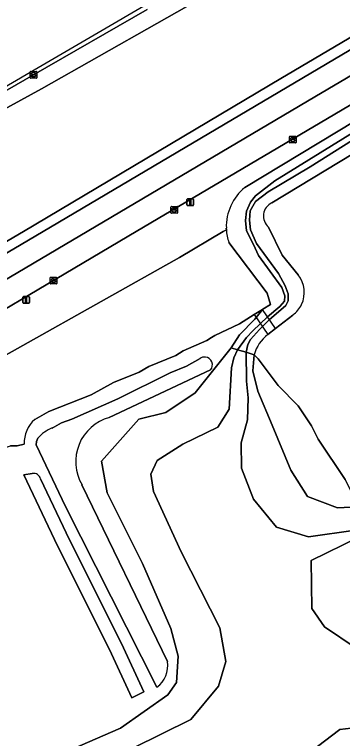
# Model space of a CAD drawing. Extents: x 162879 to 165540, y 384011 to 385181.
# Drawn here: x 163374.6 to 163423.6, y 384424.3 to 384532.4 of the extents above; entities that cross this region are included whole.
import ezdxf

# ---------------------------------------------------------------- set-up
doc = ezdxf.new("R2010")
doc.units = 0
for name, color, linetype in [('IMGEO_Berm_groen', 7, 'Continuous'), ('IMGEO_Dek', 7, 'Continuous'), ('IMGEO_Grasland_agrarisch', 7, 'Continuous'), ('IMGEO_Groenvoorziening', 7, 'Continuous'), ('IMGEO_Hek', 7, 'Continuous'), ('IMGEO_Kolk', 7, 'Continuous'), ('IMGEO_Lichtmast', 7, 'Continuous'), ('IMGEO_Loofbos', 7, 'Continuous'), ('IMGEO_Meer_plas_ven_vijver', 7, 'Continuous'), ('IMGEO_Oever', 7, 'Continuous'), ('IMGEO_Rijbaan_regionaal_gesloten', 7, 'Continuous'), ('IMGEO_Voetpad_gesloten', 7, 'Continuous'), ('IMGEO_Waterloop', 7, 'Continuous')]:
    doc.layers.add(name, color=color, linetype=linetype)

msp = doc.modelspace()

# ---------------------------------------------------------------- linework, layer by layer
at = {"layer": 'IMGEO_Berm_groen'}
for points in [[(163353.26, 384484.91), (163378.88, 384500), (163500, 384571.65), (163511.91, 384578.65), (163540.1, 384595.31), (163582.45, 384620.32), (163604.63, 384633.3), (163605.88, 384634.03), (163607.57, 384635.13), (163643.89, 384660.19)], [(163511.13, 384579.94), (163414.38, 384522.86), (163375.93, 384500), (163352.46, 384486.26), (163221.44, 384409.55)], [(163212.21, 384425.46), (163282.85, 384466.87), (163343.14, 384501.9), (163343.16, 384501.91), (163378.63, 384521.33), (163404.48, 384536)], [(163394.42, 384533.14), (163377.43, 384523.41), (163359.59, 384513.16), (163342.62, 384503.33), (163342.39, 384503.2), (163336.88, 384500), (163325.69, 384493.5), (163308.79, 384483.68), (163290.99, 384473.34), (163273.21, 384463)]]:
    msp.add_lwpolyline(points, dxfattribs=at)
at = {"layer": 'IMGEO_Dek'}
msp.add_lwpolyline([(163411.65, 384488.38), (163410.42, 384487.61), (163412.45, 384484.62), (163413.59, 384485.51)], close=True, dxfattribs=at)
at = {"layer": 'IMGEO_Grasland_agrarisch'}
for points in [[(163397.95, 384440.75), (163393.72, 384450.45), (163388.44, 384460.98), (163387.61, 384465.71), (163393.17, 384472.01), (163397.21, 384472.98), (163401.62, 384475.92), (163407, 384482.62), (163408.21, 384484.57), (163410.5, 384486.9), (163411.72, 384488.42), (163411.65, 384488.38), (163410.42, 384487.61), (163408.21, 384486.24), (163404.53, 384484.47), (163404.06, 384484.18), (163403.33, 384483.72), (163399.82, 384482.2), (163398.7, 384481.52), (163394.67, 384479.85), (163393.25, 384479), (163389.37, 384477.47), (163386.05, 384475.62), (163379.74, 384473.12), (163377.61, 384471.95)], [(163380.21, 384470.67), (163381.64, 384471.44), (163383.16, 384471.97), (163390.05, 384475.05), (163397.86, 384478.89), (163400.28, 384479.93), (163402.32, 384481.06)], [(163403.89, 384479.35), (163388.76, 384472.23)], [(163382.2, 384458.95), (163377.83, 384468.15), (163377.87, 384468.67), (163378.08, 384469.14)], [(163376.04, 384468.26), (163375, 384468), (163374, 384468)], [(163381.02, 384453.08), (163376, 384463.67), (163377.24, 384463.88)], [(163378.5, 384463.07), (163382.81, 384453.96), (163390.6, 384438.5), (163393.94, 384431.26), (163392.12, 384430.41), (163388.79, 384437.63), (163381.02, 384453.08)], [(163384.68, 384462.21), (163397.44, 384435.81)], [(163395.87, 384431.97), (163382.2, 384458.95)], [(163373.68, 384418.6), (163390.46, 384425.86), (163397.49, 384430.82), (163398.82, 384432.66), (163399.05, 384436.62), (163397.95, 384440.75)]]:
    msp.add_lwpolyline(points, dxfattribs=at)
for centre, radius, start, end in [((163403, 384480.09), 1.18, 83.6497, 125.2184), ((163403, 384480.1), 1.17, 319.8121, 83.4408), ((163380.84, 384468.39), 4.8, 132.1312, 181.5128), ((163390.53, 384465.67), 6.79, 105.0416, 210.6577), ((163382.51, 384465.22), 5.92, 112.8425, 138.4109), ((163377.46, 384462.83), 1.07, 12.73, 101.6752), ((163393.67, 384435.11), 3.83, 305.0212, 10.4982)]:
    msp.add_arc(centre, radius, start, end, dxfattribs=at)
at = {"layer": 'IMGEO_Groenvoorziening'}
for points in [[(163409.01, 384506.58), (163425.59, 384516.6), (163474.87, 384545.83), (163522.58, 384573.64), (163545.3, 384587.12), (163546.42, 384587.79), (163589, 384611.92), (163597.67, 384616.48), (163610.63, 384624.89), (163616.77, 384627.58), (163623.19, 384631.87), (163636.16, 384637.2), (163638.48, 384638.6)], [(163596.73, 384620.34), (163590.47, 384616.68), (163584.15, 384613.03), (163543.93, 384589.28), (163500, 384563.33), (163392.79, 384500), (163356.89, 384478.81), (163202.97, 384387.98), (163138.19, 384350.17), (163091.98, 384323.19), (163060, 384304.83), (163000, 384271.73), (162995.15, 384269.19), (162989.66, 384266.15), (162987.35, 384264.9)], [(163272.33, 384424.45), (163305.16, 384443.37), (163305.54, 384443.59), (163399.25, 384496.13), (163405.79, 384499.99), (163406.26, 384500.28), (163406.25, 384500.5)], [(163402.32, 384481.06), (163400.28, 384479.93), (163397.86, 384478.89), (163390.05, 384475.05), (163383.16, 384471.97), (163381.64, 384471.44), (163380.21, 384470.67)], [(163388.76, 384472.23), (163403.89, 384479.35)], [(163378.08, 384469.14), (163377.87, 384468.67), (163377.83, 384468.15), (163382.2, 384458.95), (163395.87, 384431.97)], [(163377.24, 384463.88), (163376, 384463.67), (163381.02, 384453.08), (163388.79, 384437.63), (163392.12, 384430.41), (163393.94, 384431.26), (163390.6, 384438.5), (163382.81, 384453.96), (163378.5, 384463.07)], [(163397.44, 384435.81), (163384.68, 384462.21)]]:
    msp.add_lwpolyline(points, dxfattribs=at)
msp.add_lwpolyline([(163419, 384471), (163417, 384474), (163414, 384477), (163411, 384481), (163410.39, 384481.61), (163410.21, 384479.22), (163410.97, 384476.15), (163413.09, 384471.09), (163415.89, 384464.39), (163418.37, 384460.43), (163422.88, 384458.77), (163425.86, 384458.91), (163427.04, 384458.96), (163425, 384461), (163424, 384463), (163420, 384469)], close=True, dxfattribs=at)
for centre, radius, start, end in [((163413.72, 384500.77), 7.47, 128.9985, 182.0838), ((163403, 384480.09), 1.18, 83.6497, 125.2184), ((163403, 384480.1), 1.17, 319.8121, 83.4408), ((163390.53, 384465.67), 6.79, 105.0416, 210.6577), ((163382.51, 384465.22), 5.92, 112.8425, 138.4109), ((163377.46, 384462.83), 1.07, 12.73, 101.6752), ((163393.67, 384435.11), 3.83, 305.0212, 10.4982)]:
    msp.add_arc(centre, radius, start, end, dxfattribs=at)
at = {"layer": 'IMGEO_Hek'}
msp.add_lwpolyline([(163305.54, 384443.59), (163399.25, 384496.13), (163405.79, 384499.99), (163406.26, 384500.28)], dxfattribs=at)
at = {"layer": 'IMGEO_Kolk'}
for p, q in [((163376.93, 384522.98), (163376.93, 384523.83)), ((163377.01, 384523.91), (163377.86, 384523.91)), ((163377.42, 384523.69), (163377.45, 384523.69)), ((163377.93, 384523.83), (163377.93, 384522.98)), ((163377.86, 384522.91), (163377.01, 384522.91)), ((163377.19, 384523.4), (163377.19, 384523.41)), ((163377.23, 384523.45), (163377.63, 384523.45)), ((163377.63, 384523.36), (163377.23, 384523.36)), ((163377.44, 384523.13), (163377.42, 384523.13)), ((163377.68, 384523.41), (163377.68, 384523.4)), ((163415.69, 384513.31), (163415.69, 384514.17)), ((163415.76, 384514.24), (163416.62, 384514.24)), ((163416.18, 384514.02), (163416.2, 384514.02)), ((163416.69, 384514.17), (163416.69, 384513.31)), ((163416.62, 384513.24), (163415.76, 384513.24)), ((163415.95, 384513.73), (163415.95, 384513.75)), ((163415.99, 384513.78), (163416.39, 384513.78)), ((163416.38, 384513.7), (163415.99, 384513.7)), ((163416.2, 384513.46), (163416.17, 384513.46)), ((163416.43, 384513.75), (163416.43, 384513.73)), ((163397.96, 384502.82), (163397.96, 384503.67)), ((163398.03, 384503.75), (163398.89, 384503.75)), ((163398.22, 384503.24), (163398.22, 384503.25)), ((163398.26, 384503.29), (163398.66, 384503.29)), ((163398.66, 384503.2), (163398.26, 384503.2)), ((163398.45, 384503.53), (163398.47, 384503.53)), ((163398.7, 384503.25), (163398.7, 384503.24)), ((163398.96, 384503.67), (163398.96, 384502.82)), ((163398.89, 384502.75), (163398.03, 384502.75)), ((163398.47, 384502.97), (163398.45, 384502.97)), ((163379.9, 384492.26), (163379.9, 384493.11)), ((163379.98, 384493.18), (163380.83, 384493.18)), ((163380.16, 384492.68), (163380.16, 384492.69)), ((163380.2, 384492.73), (163380.6, 384492.73)), ((163380.6, 384492.64), (163380.2, 384492.64)), ((163380.39, 384492.96), (163380.42, 384492.96)), ((163380.41, 384492.4), (163380.39, 384492.4)), ((163380.65, 384492.69), (163380.65, 384492.68)), ((163380.9, 384493.11), (163380.9, 384492.26)), ((163380.83, 384492.18), (163379.98, 384492.18))]:
    msp.add_line(p, q, dxfattribs=at)
for points in [[(163376.93, 384522.98), (163376.93, 384523.83)], [(163377.01, 384523.91), (163377.86, 384523.91)], [(163377.93, 384523.83), (163377.93, 384522.98)], [(163377.86, 384522.91), (163377.01, 384522.91)], [(163415.69, 384513.31), (163415.69, 384514.17)], [(163415.76, 384514.24), (163416.62, 384514.24)], [(163416.69, 384514.17), (163416.69, 384513.31)], [(163416.62, 384513.24), (163415.76, 384513.24)], [(163397.96, 384502.82), (163397.96, 384503.67)], [(163398.03, 384503.75), (163398.89, 384503.75)], [(163398.96, 384503.67), (163398.96, 384502.82)], [(163398.89, 384502.75), (163398.03, 384502.75)], [(163379.9, 384492.26), (163379.9, 384493.11)], [(163379.98, 384493.18), (163380.83, 384493.18)], [(163380.9, 384493.11), (163380.9, 384492.26)], [(163380.83, 384492.18), (163379.98, 384492.18)]]:
    msp.add_lwpolyline(points, dxfattribs=at)
for centre, radius, start, end in [((163377.01, 384523.83), 0.0765, 91.552, 178.448), ((163377.01, 384523.83), 0.0765, 91.552, 178.448), ((163377.86, 384523.83), 0.0765, 1.552, 88.448), ((163377.86, 384523.83), 0.0765, 1.552, 88.448), ((163377.01, 384522.98), 0.0765, 181.552, 268.448), ((163377.01, 384522.98), 0.0765, 181.552, 268.448), ((163377.23, 384523.41), 0.0403, 85.8775, 175.7526), ((163377.23, 384523.4), 0.0366, 178.938, 274.7102), ((163377.64, 384523.41), 0.0386, 1.7309, 96.639), ((163377.63, 384523.41), 0.043, 264.8664, 352.4533), ((163377.86, 384522.98), 0.0765, 271.552, 358.448), ((163377.86, 384522.98), 0.0765, 271.552, 358.448), ((163415.76, 384514.16), 0.0765, 91.552, 178.448), ((163415.76, 384514.16), 0.0765, 91.552, 178.448), ((163416.61, 384514.16), 0.0765, 1.552, 88.448), ((163416.61, 384514.16), 0.0765, 1.552, 88.448), ((163415.76, 384513.32), 0.0765, 181.552, 268.448), ((163415.76, 384513.32), 0.0765, 181.552, 268.448), ((163415.99, 384513.74), 0.0403, 85.8775, 175.7526), ((163415.98, 384513.73), 0.0366, 178.938, 274.7102), ((163416.39, 384513.74), 0.043, 264.8664, 352.4533), ((163416.39, 384513.74), 0.0386, 1.7309, 96.639), ((163416.61, 384513.32), 0.0765, 271.552, 358.448), ((163416.61, 384513.32), 0.0765, 271.552, 358.448), ((163398.04, 384503.67), 0.0765, 91.552, 178.448), ((163398.04, 384503.67), 0.0765, 91.552, 178.448), ((163398.26, 384503.25), 0.0403, 85.8775, 175.7526), ((163398.26, 384503.24), 0.0366, 178.938, 274.7102), ((163398.66, 384503.25), 0.0386, 1.7309, 96.639), ((163398.66, 384503.25), 0.043, 264.8664, 352.4533), ((163398.88, 384503.67), 0.0765, 1.552, 88.448), ((163398.88, 384503.67), 0.0765, 1.552, 88.448), ((163398.04, 384502.82), 0.0765, 181.552, 268.448), ((163398.04, 384502.82), 0.0765, 181.552, 268.448), ((163398.88, 384502.82), 0.0765, 271.552, 358.448), ((163398.88, 384502.82), 0.0765, 271.552, 358.448), ((163379.98, 384493.11), 0.0765, 91.552, 178.448), ((163379.98, 384493.11), 0.0765, 91.552, 178.448), ((163380.2, 384492.69), 0.0403, 85.8775, 175.7526), ((163380.2, 384492.68), 0.0366, 178.938, 274.7102), ((163380.61, 384492.69), 0.0386, 1.7309, 96.639), ((163380.6, 384492.68), 0.043, 264.8664, 352.4533), ((163380.83, 384493.11), 0.0765, 1.552, 88.448), ((163380.83, 384493.11), 0.0765, 1.552, 88.448), ((163379.98, 384492.26), 0.0765, 181.552, 268.448), ((163379.98, 384492.26), 0.0765, 181.552, 268.448), ((163380.83, 384492.26), 0.0765, 271.552, 358.448), ((163380.83, 384492.26), 0.0765, 271.552, 358.448)]:
    msp.add_arc(centre, radius, start, end, dxfattribs=at)
for centre, major_axis, ratio, start_param, end_param in [((163377.42, 384523.41), (-0.387, 0.002), 0.722429, 4.712389, 7.853982), ((163377.44, 384523.41), (-0.39, 0.002), 0.717154, 1.570796, 4.712389), ((163416.18, 384513.74), (-0.387, 0.002), 0.722429, 4.712389, 7.853982), ((163416.2, 384513.74), (-0.39, 0.002), 0.717154, 1.570796, 4.712389), ((163398.45, 384503.25), (-0.387, 0.002), 0.722429, 4.712389, 7.853982), ((163398.47, 384503.25), (-0.39, 0.002), 0.717154, 1.570796, 4.712389), ((163380.39, 384492.68), (-0.387, 0.002), 0.722429, 4.712389, 7.853982), ((163380.41, 384492.68), (-0.39, 0.002), 0.717154, 1.570796, 4.712389)]:
    msp.add_ellipse(centre, major_axis=major_axis, ratio=ratio, start_param=start_param, end_param=end_param, dxfattribs=at)
at = {"layer": 'IMGEO_Lichtmast'}
for p, q in [((163400.37, 384503.97), (163400.37, 384504.77)), ((163400.37, 384504.77), (163400.37, 384503.97)), ((163400.47, 384504.87), (163401.26, 384504.87)), ((163401.26, 384504.87), (163400.47, 384504.87)), ((163401.36, 384504.77), (163401.36, 384503.97)), ((163401.36, 384503.97), (163401.36, 384504.77)), ((163401.26, 384503.87), (163400.47, 384503.87)), ((163400.47, 384503.87), (163401.26, 384503.87)), ((163375.84, 384489.4), (163375.84, 384490.2)), ((163375.84, 384490.2), (163375.84, 384489.4)), ((163375.94, 384490.3), (163376.73, 384490.3)), ((163376.73, 384490.3), (163375.94, 384490.3)), ((163376.83, 384490.2), (163376.83, 384489.4)), ((163376.83, 384489.4), (163376.83, 384490.2)), ((163376.73, 384489.3), (163375.94, 384489.3)), ((163375.94, 384489.3), (163376.73, 384489.3))]:
    msp.add_line(p, q, dxfattribs=at)
for points in [[(163400.79, 384504.74), (163400.94, 384504.74), (163400.94, 384503.99), (163400.79, 384503.99), (163400.79, 384504.74)], [(163376.26, 384490.18), (163376.41, 384490.18), (163376.41, 384489.43), (163376.26, 384489.43), (163376.26, 384490.18)]]:
    msp.add_lwpolyline(points, dxfattribs=at)
for centre, start, end in [((163400.47, 384504.77), 90, 180), ((163400.47, 384504.77), 90, 180), ((163401.26, 384504.77), 0, 90), ((163401.26, 384504.77), 360, 90), ((163400.47, 384503.97), 180, 270), ((163400.47, 384503.97), 180, 270), ((163401.26, 384503.97), 270, 0), ((163401.26, 384503.97), 270, 0), ((163375.94, 384490.2), 90, 180), ((163375.94, 384490.2), 90, 180), ((163376.73, 384490.2), 0, 90), ((163376.73, 384490.2), 360, 90), ((163375.94, 384489.4), 180, 270), ((163375.94, 384489.4), 180, 270), ((163376.73, 384489.4), 270, 0), ((163376.73, 384489.4), 270, 0)]:
    msp.add_arc(centre, 0.1, start, end, dxfattribs=at)
at = {"layer": 'IMGEO_Loofbos'}
for points in [[(163221.44, 384409.55), (163352.46, 384486.26), (163375.93, 384500), (163414.38, 384522.86), (163511.13, 384579.94)], [(163489.71, 384524.81), (163488.41, 384542.34), (163496.94, 384545.07), (163500, 384546.05), (163521.64, 384552.98), (163521.33, 384567.5), (163520.41, 384566.98), (163498.49, 384555.31), (163496.03, 384555.17), (163490.89, 384552.2), (163488.36, 384549.64), (163477.59, 384543.22), (163472.33, 384541.02), (163469.31, 384538.43), (163458.62, 384531.74), (163446.23, 384525.44), (163444.42, 384523.86), (163435.36, 384517.78), (163413.06, 384504.27)], [(163404.48, 384536), (163378.63, 384521.33), (163343.16, 384501.91), (163343.14, 384501.9), (163282.85, 384466.87), (163212.21, 384425.46)], [(163406.26, 384500.28), (163405.79, 384499.99), (163399.25, 384496.13), (163305.54, 384443.59), (163307.44, 384440.25), (163310, 384435.07), (163310, 384438), (163311, 384439), (163313, 384439), (163315, 384441), (163318, 384442), (163320, 384442), (163326, 384446), (163330, 384447), (163336, 384450), (163339, 384451), (163343, 384453), (163346, 384455), (163348, 384456), (163351, 384457), (163353, 384458), (163358, 384461), (163361, 384462), (163365, 384464)], [(163412.58, 384500.68), (163414.59, 384496.48), (163416.99, 384493.52)], [(163377.61, 384471.95), (163379.74, 384473.12), (163386.05, 384475.62), (163389.37, 384477.47), (163393.25, 384479), (163394.67, 384479.85), (163398.7, 384481.52), (163399.82, 384482.2), (163403.33, 384483.72), (163404.06, 384484.18), (163404.53, 384484.47), (163408.21, 384486.24), (163410.42, 384487.61), (163411.65, 384488.38), (163411.72, 384488.42), (163412.83, 384489.1), (163412.34, 384490.79), (163406.64, 384498.37)], [(163416.21, 384487.54), (163413.59, 384485.51), (163412.45, 384484.62)], [(163410.39, 384481.61), (163411, 384481), (163414, 384477), (163417, 384474), (163419, 384471), (163420, 384469), (163424, 384463), (163425, 384461), (163427.04, 384458.96), (163428, 384458), (163428.39, 384457.56), (163428.89, 384457.59), (163429.14, 384457.61), (163429.4, 384457.64), (163430.39, 384458.09), (163431.74, 384458.57), (163432.95, 384458.94)], [(163365, 384464), (163369, 384465), (163371, 384467), (163374, 384468), (163375, 384468), (163376.04, 384468.26)]]:
    msp.add_lwpolyline(points, dxfattribs=at)
for centre, radius, start, end in [((163413.91, 384502.33), 2.12, 113.7408, 230.9317), ((163413.66, 384500.76), 7.42, 183.7026, 198.7904), ((163413.73, 384490.91), 4.18, 334.6885, 38.6661), ((163413.73, 384490.91), 4.18, 306.3172, 334.603), ((163416.03, 384479.96), 5.87, 127.5859, 163.7518), ((163380.84, 384468.39), 4.8, 132.1312, 181.5128)]:
    msp.add_arc(centre, radius, start, end, dxfattribs=at)
at = {"layer": 'IMGEO_Meer_plas_ven_vijver'}
for points in [[(163425.54, 384455.41), (163418.54, 384454.43), (163413.73, 384455.88), (163410.31, 384460.07), (163408.51, 384464.68), (163408.48, 384468.47), (163409.43, 384471.89), (163409.54, 384475.18), (163409.28, 384477.69), (163409.2, 384482.01), (163407.92, 384482.36), (163407.38, 384481.14), (163407.03, 384479.65), (163406.67, 384473.48), (163404.96, 384470.79), (163399.75, 384468.24), (163395.9, 384465.82), (163394.99, 384463.8), (163395.37, 384461.2), (163399.5, 384452.17), (163405.28, 384440.82), (163406.16, 384435.79), (163405.07, 384432.12), (163400.93, 384427.15), (163374.94, 384414.33)], [(163430.38, 384434.61), (163420.95, 384440.99), (163419.03, 384443.74), (163418.93, 384450.88), (163426.05, 384454.38)], [(163409.85, 384415.52), (163423.24, 384425.65), (163427.43, 384426.17)]]:
    msp.add_lwpolyline(points, dxfattribs=at)
at = {"layer": 'IMGEO_Oever'}
for points in [[(163638.48, 384638.6), (163636.16, 384637.2), (163623.19, 384631.87), (163616.77, 384627.58), (163610.63, 384624.89), (163597.67, 384616.48), (163589, 384611.92), (163546.42, 384587.79), (163545.3, 384587.12), (163522.58, 384573.64), (163474.87, 384545.83), (163425.59, 384516.6), (163409.01, 384506.58)], [(163413.06, 384504.27), (163435.36, 384517.78), (163444.42, 384523.86), (163446.23, 384525.44), (163458.62, 384531.74), (163469.31, 384538.43), (163472.33, 384541.02), (163477.59, 384543.22), (163488.36, 384549.64), (163490.89, 384552.2), (163496.03, 384555.17), (163498.49, 384555.31), (163520.41, 384566.98), (163521.33, 384567.5), (163535.46, 384575.46), (163543.64, 384580.79), (163547, 384582.18), (163547.1, 384582.23), (163552.32, 384580.71), (163553.89, 384581.77), (163556.86, 384583.77), (163573.99, 384594.64)], [(163406.64, 384498.37), (163412.34, 384490.79), (163412.83, 384489.1), (163411.72, 384488.42), (163410.5, 384486.9), (163408.21, 384484.57), (163407, 384482.62), (163407.92, 384482.36), (163409.29, 384484.2), (163410.22, 384485.2), (163412.42, 384487.27), (163414.24, 384488.82), (163414.94, 384489.62), (163415, 384490.4), (163414.55, 384491.67), (163411.08, 384496.41), (163410.33, 384498.06), (163409.29, 384500.11), (163409.14, 384501.64), (163409.29, 384503.06), (163409.85, 384504.37), (163410.63, 384505.34), (163413.5, 384507.58), (163427.05, 384515.94)], [(163428.77, 384515.94), (163418.8, 384509.67), (163412.53, 384505.93), (163410.59, 384504.48), (163409.81, 384503.1), (163409.7, 384501.72), (163409.88, 384500.26), (163410.78, 384498.21), (163414.03, 384493.76), (163415.07, 384491.9), (163415.48, 384490.7), (163415.48, 384489.66), (163415.15, 384488.98), (163412.68, 384486.82), (163411.23, 384485.36), (163409.88, 384483.91), (163409.47, 384483.12), (163409.2, 384482.01), (163410.39, 384481.61)], [(163406.25, 384500.5), (163406.26, 384500.28)], [(163416.99, 384493.52), (163414.59, 384496.48), (163412.58, 384500.68)], [(163412.45, 384484.62), (163413.59, 384485.51), (163416.21, 384487.54)], [(163374.94, 384414.33), (163400.93, 384427.15), (163405.07, 384432.12), (163406.16, 384435.79), (163405.28, 384440.82), (163399.5, 384452.17), (163395.37, 384461.2), (163394.99, 384463.8), (163395.9, 384465.82), (163399.75, 384468.24), (163404.96, 384470.79), (163406.67, 384473.48), (163407.03, 384479.65), (163407.38, 384481.14), (163407.92, 384482.36), (163407, 384482.62), (163401.62, 384475.92), (163397.21, 384472.98), (163393.17, 384472.01), (163387.61, 384465.71), (163388.44, 384460.98), (163393.72, 384450.45), (163397.95, 384440.75), (163399.05, 384436.62), (163398.82, 384432.66), (163397.49, 384430.82), (163390.46, 384425.86), (163373.68, 384418.6)], [(163425.86, 384458.91), (163422.88, 384458.77), (163418.37, 384460.43), (163415.89, 384464.39), (163413.09, 384471.09), (163410.97, 384476.15), (163410.21, 384479.22), (163410.39, 384481.61), (163409.2, 384482.01), (163409.28, 384477.69), (163409.54, 384475.18), (163409.43, 384471.89), (163408.48, 384468.47), (163408.51, 384464.68), (163410.31, 384460.07), (163413.73, 384455.88), (163418.54, 384454.43), (163425.54, 384455.41)], [(163431.79, 384422.5), (163434.64, 384427.15), (163437.21, 384436.34), (163435.97, 384440.52), (163432.99, 384442.04), (163427.47, 384443.19), (163425.04, 384446.04), (163425.04, 384448.91), (163426, 384450.82), (163428.01, 384454.48), (163430.1, 384455.34), (163429.74, 384455.98), (163428.28, 384455.46), (163426.05, 384454.38), (163418.93, 384450.88), (163419.03, 384443.74), (163420.95, 384440.99), (163430.38, 384434.61), (163427.43, 384426.17), (163423.24, 384425.65), (163409.85, 384415.52)]]:
    msp.add_lwpolyline(points, dxfattribs=at)
for centre, radius, start, end in [((163413.72, 384500.77), 7.47, 128.9985, 182.0838), ((163413.91, 384502.33), 2.12, 113.7408, 230.9317), ((163413.66, 384500.76), 7.42, 183.7026, 198.7904), ((163413.73, 384490.91), 4.18, 334.6885, 38.6661), ((163413.73, 384490.91), 4.18, 306.3172, 334.603), ((163416.03, 384479.96), 5.87, 127.5859, 163.7518)]:
    msp.add_arc(centre, radius, start, end, dxfattribs=at)
at = {"layer": 'IMGEO_Rijbaan_regionaal_gesloten'}
msp.add_lwpolyline([(163606.44, 384630.17), (163604.63, 384633.3), (163582.45, 384620.32), (163540.1, 384595.31), (163511.91, 384578.65), (163500, 384571.65), (163378.88, 384500), (163353.26, 384484.91), (163354.96, 384482.04), (163363.33, 384486.97), (163419.49, 384520.12), (163485.37, 384558.99), (163543.49, 384593.29), (163571.15, 384609.52)], close=True, dxfattribs=at)
for points in [[(163608.36, 384626.86), (163606.44, 384630.17), (163571.15, 384609.52), (163543.49, 384593.29), (163485.37, 384558.99), (163419.49, 384520.12), (163363.33, 384486.97), (163354.96, 384482.04), (163356.89, 384478.81), (163392.79, 384500)], [(163392.79, 384500), (163500, 384563.33), (163543.93, 384589.28), (163584.15, 384613.03), (163590.47, 384616.68), (163596.73, 384620.34)], [(163488.66, 384588.94), (163262.49, 384457.04)], [(163273.21, 384463), (163290.99, 384473.34), (163308.79, 384483.68), (163325.69, 384493.5), (163336.88, 384500), (163342.39, 384503.2), (163342.62, 384503.33), (163359.59, 384513.16), (163377.43, 384523.41), (163394.42, 384533.14)]]:
    msp.add_lwpolyline(points, dxfattribs=at)
at = {"layer": 'IMGEO_Voetpad_gesloten'}
msp.add_lwpolyline([(163411.65, 384488.38), (163410.42, 384487.61), (163412.45, 384484.62), (163413.59, 384485.51)], close=True, dxfattribs=at)
at = {"layer": 'IMGEO_Waterloop'}
msp.add_lwpolyline([(163427.05, 384515.94), (163413.5, 384507.58), (163410.63, 384505.34), (163409.85, 384504.37), (163409.29, 384503.06), (163409.14, 384501.64), (163409.29, 384500.11), (163410.33, 384498.06), (163411.08, 384496.41), (163414.55, 384491.67), (163415, 384490.4), (163414.94, 384489.62), (163414.24, 384488.82), (163412.42, 384487.27), (163410.22, 384485.2), (163409.29, 384484.2), (163407.92, 384482.36), (163409.2, 384482.01), (163409.47, 384483.12), (163409.88, 384483.91), (163411.23, 384485.36), (163412.68, 384486.82), (163415.15, 384488.98), (163415.48, 384489.66), (163415.48, 384490.7), (163415.07, 384491.9), (163414.03, 384493.76), (163410.78, 384498.21), (163409.88, 384500.26), (163409.7, 384501.72), (163409.81, 384503.1), (163410.59, 384504.48), (163412.53, 384505.93), (163418.8, 384509.67), (163428.77, 384515.94)], dxfattribs=at)

doc.saveas('drawing.dxf')
